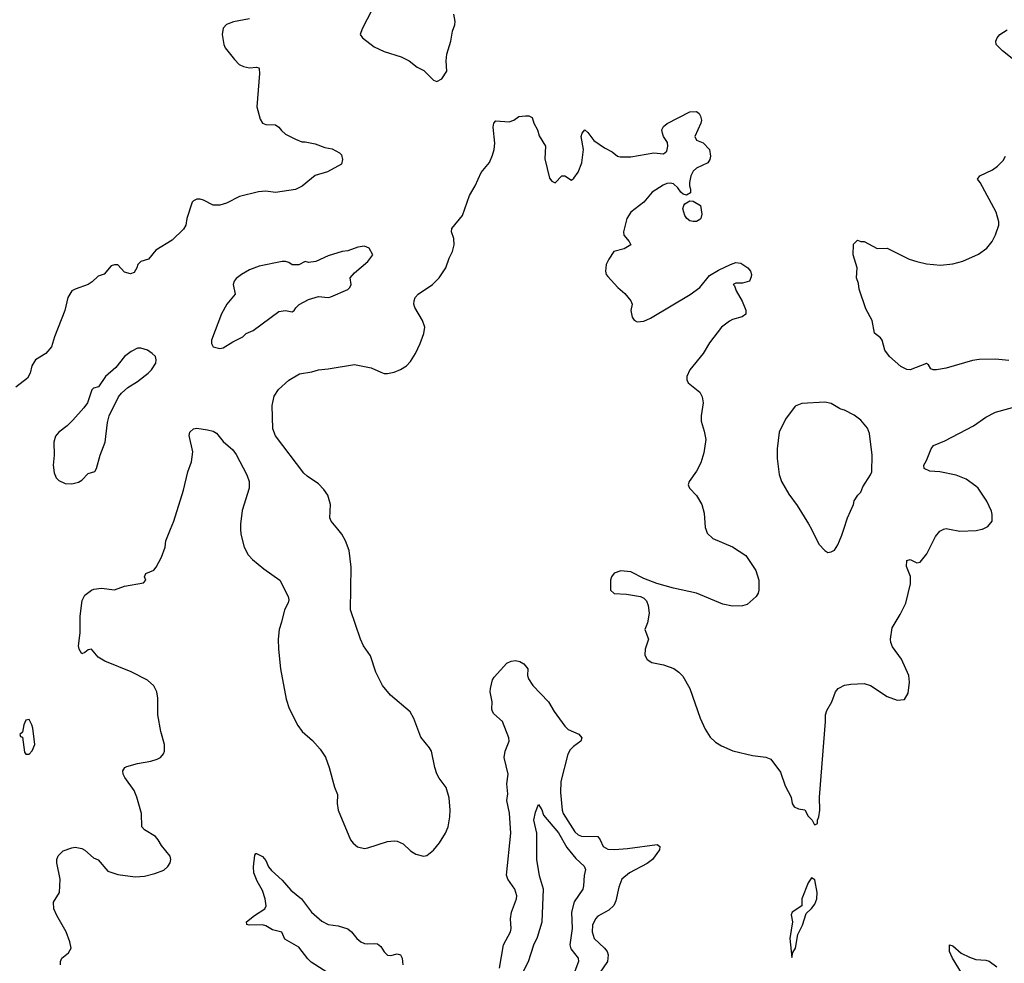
# Model space of a CAD drawing. Header units: inches. Extents: x 1934316 to 2140091, y 524953 to 667329.
# Tile 302 of 384: x 2055013 to 2061003, y 637359 to 643101. Entities that reach past the tile are written whole.
import ezdxf

# ---------------------------------------------------------------- set-up
doc = ezdxf.new("R2010")
doc.units = ezdxf.units.IN
doc.header["$MEASUREMENT"] = 0
for name, color, linetype in [('C0653', 7, 'Continuous'), ('C0654', 7, 'Continuous'), ('C0663', 7, 'Continuous'), ('C0664', 7, 'Continuous')]:
    doc.layers.add(name, color=color, linetype=linetype)

msp = doc.modelspace()

# ---------------------------------------------------------------- linework, layer by layer
at = {"layer": 'C0653', "color": 5}
for points, elevation in [([(2055261.3, 637350), (2055261.6, 637370), (2055269.5, 637390), (2055310, 637421.6), (2055325.4, 637450), (2055318.7, 637490), (2055296.4, 637550), (2055238.3, 637650), (2055220.7, 637690), (2055219.3, 637730), (2055254, 637790), (2055258.4, 637870), (2055238.7, 637970), (2055238.7, 637990), (2055246.7, 638013.3), (2055278, 638042), (2055330, 638061), (2055350, 638066), (2055390, 638057.3), (2055410, 638047.3), (2055461.3, 638001.3), (2055490, 637987.7), (2055550, 637919.3), (2055610, 637899.5), (2055714.9, 637885.1), (2055771.7, 637888.3), (2055834.8, 637905.2), (2055890, 637926), (2055913.2, 637946.8), (2055928.7, 637970), (2055933.2, 637990), (2055929, 638010), (2055875.1, 638075.1), (2055856.2, 638110), (2055839.6, 638130), (2055771.2, 638170), (2055756.8, 638190), (2055753.8, 638270), (2055726.3, 638370), (2055709.6, 638410), (2055651.8, 638490), (2055642, 638510), (2055639.3, 638530), (2055653.2, 638550), (2055664, 638556), (2055730, 638575.3), (2055810, 638588.4), (2055850, 638601.6), (2055869.6, 638610.4), (2055887.7, 638632.3), (2055894, 638650), (2055894.7, 638690), (2055871.8, 638770), (2055854, 638870), (2055852.5, 638972.5), (2055847.3, 639010), (2055827.9, 639047.9), (2055790, 639080.9), (2055690, 639131.3), (2055530, 639198), (2055490, 639220.9), (2055450, 639269.2), (2055430, 639265.2), (2055410, 639249.2), (2055390, 639241.2), (2055374, 639270), (2055369.7, 639290), (2055380.9, 639370), (2055380.4, 639470), (2055393.8, 639566.2), (2055410, 639598.8), (2055448.7, 639630), (2055464.1, 639635.9), (2055510, 639640.5), (2055590, 639630.4), (2055650, 639653.4), (2055766.6, 639673.4), (2055779.3, 639690), (2055772.3, 639710), (2055779.3, 639730), (2055828.4, 639751.6), (2055843.6, 639770), (2055874.5, 639830), (2055897.2, 639890), (2055900.9, 639930), (2055930.8, 640000)], 320), ([(2056357.1, 640000), (2056358.4, 639970), (2056379.3, 639890), (2056403.4, 639843.4), (2056430, 639814.8), (2056498.8, 639758.8), (2056594.8, 639690), (2056647, 639590), (2056650.4, 639570), (2056647, 639553), (2056624.4, 639510), (2056606.2, 639433.8), (2056590.4, 639390), (2056585.7, 639330), (2056587.2, 639270), (2056599.3, 639150), (2056633.7, 638966.3), (2056652.7, 638910), (2056705.1, 638805.1), (2056730.7, 638770), (2056793.5, 638713.5), (2056841.7, 638661.7), (2056872.4, 638612.4), (2056896.3, 638550), (2056927.7, 638430), (2056945.2, 638385.2), (2056943.8, 638330), (2056950.5, 638290), (2057025.5, 638110), (2057040.7, 638090), (2057067.1, 638067.1), (2057110, 638057.6), (2057130, 638060.3), (2057250, 638099.5), (2057290, 638104.2), (2057310, 638101.3), (2057345.3, 638085.2), (2057390, 638044), (2057422.4, 638022.4), (2057470, 638010.6), (2057490, 638014), (2057530, 638047.7), (2057567.5, 638092.5), (2057603, 638150), (2057618.7, 638190), (2057629.7, 638250), (2057632.6, 638290), (2057626.1, 638366.1), (2057607.4, 638427.4), (2057564.7, 638484.7), (2057550.9, 638510.9), (2057537.7, 638550), (2057517.4, 638650), (2057506.3, 638670), (2057454.1, 638734.1), (2057410, 638849), (2057388, 638888), (2057269.4, 638990), (2057220.7, 639050), (2057179.6, 639130), (2057147.3, 639230), (2057105.1, 639290), (2057087, 639330), (2057025.6, 639510), (2057029.6, 639770), (2057016.2, 639870), (2056994, 639930), (2056971.6, 639970), (2056947.6, 640000)], 320), ([(2059186.3, 640000), (2059195.9, 639975.9), (2059230, 639943.8), (2059350, 639892.7), (2059430, 639839.1), (2059490.7, 639749.3), (2059510.4, 639690), (2059510.4, 639630), (2059505.5, 639610), (2059493.4, 639590), (2059438.3, 639541.7), (2059410, 639533.6), (2059348.3, 639531.7), (2059290, 639544.7), (2059130, 639611.2), (2058990, 639640.5), (2058889.6, 639669.7), (2058810, 639699.5), (2058730, 639740.9), (2058670, 639746), (2058630, 639733.2), (2058614, 639710), (2058607.7, 639690), (2058606.8, 639630), (2058628.8, 639608.8), (2058703.8, 639603.8), (2058790.5, 639590.5), (2058810, 639581), (2058825.2, 639565.2), (2058836.7, 639536.7), (2058841.6, 639490), (2058833, 639430), (2058815.5, 639390), (2058838.7, 639330), (2058817.1, 639270), (2058816.3, 639236.3), (2058821.1, 639221.1), (2058830, 639206.8), (2058858, 639190), (2058930, 639175.6), (2058991.8, 639151.8), (2059023.7, 639130), (2059046.2, 639106.2), (2059090.2, 639030.2), (2059152.7, 638850), (2059183.4, 638783.4), (2059213.8, 638733.8), (2059245.1, 638705.1), (2059282.3, 638682.3), (2059351.8, 638651.8), (2059470, 638622.7), (2059552.9, 638612.9), (2059581.7, 638601.7), (2059641.7, 638521.7), (2059670, 638438), (2059706.8, 638370), (2059711.3, 638330), (2059724.7, 638310), (2059750, 638298), (2059790, 638292), (2059810, 638254), (2059834, 638230), (2059845.4, 638205.4), (2059850, 638202), (2059866, 638210), (2059866, 638230), (2059875.3, 638250), (2059881.2, 638290), (2059878, 638370), (2059915.4, 638830), (2059914.7, 638870), (2059922.6, 638897.4), (2059954.5, 638950), (2059975.6, 639010), (2059992.7, 639030), (2060000, 639034)], 320), ([(2059829.1, 640000), (2059874.8, 639910), (2059910, 639871.3), (2059930, 639858), (2059950, 639862), (2059970, 639872), (2059990, 639904.7), (2060000, 639928.4)], 340), ([(2057932.2, 637330), (2057956.4, 637470), (2057998.9, 637550), (2058002.6, 637570), (2057998.9, 637630), (2058004.4, 637670), (2058035.8, 637750), (2058037.7, 637770), (2058024.7, 637810), (2057982.4, 637870), (2057975.3, 637895.3), (2058000.2, 638150), (2057992.9, 638272.9), (2057977.1, 638350), (2057982.2, 638390), (2057976.7, 638450), (2057984.9, 638510), (2057960.2, 638610), (2057966.6, 638650), (2057989.8, 638710), (2057988.8, 638730), (2057950.7, 638830), (2057896.9, 638876.9), (2057889, 638890), (2057884.1, 638904.1), (2057886.9, 638950), (2057875.1, 639010), (2057876.1, 639030), (2057890, 639083.7), (2057899.4, 639100.6), (2057975.8, 639184.2), (2058003.6, 639196.4), (2058030, 639200.2), (2058055.1, 639195.1), (2058080.6, 639180.6), (2058103.6, 639150), (2058101.5, 639110), (2058107.4, 639090), (2058135.3, 639050), (2058230, 638950.3), (2058263.8, 638890), (2058330, 638801.3), (2058350, 638781.2), (2058413.9, 638753.9), (2058432.8, 638730), (2058426, 638710), (2058381.5, 638678.5), (2058362.4, 638657.6), (2058348.2, 638631.8), (2058305.4, 638465.4), (2058302.6, 638397.4), (2058312.1, 638290), (2058318.5, 638270), (2058390, 638157.8), (2058410, 638140.1), (2058430, 638132.5), (2058530, 638130.2), (2058545, 638110), (2058561.5, 638070), (2058590, 638054), (2058631.6, 638051.6), (2058710, 638056.4), (2058890, 638082), (2058906.8, 638070), (2058905.5, 638050), (2058861.5, 637990), (2058830, 637965.5), (2058721.7, 637910), (2058675.8, 637870), (2058658.3, 637821.8), (2058640.3, 637739.7), (2058627.9, 637710), (2058597.6, 637682.4), (2058530, 637645.1), (2058516, 637630), (2058498.3, 637590), (2058494.6, 637550), (2058507, 637510), (2058571.4, 637450), (2058586, 637430), (2058593.2, 637410), (2058588.1, 637370), (2058540.4, 637299.6)], 280), ([(2058066.6, 637290), (2058107.5, 637370), (2058140.5, 637470), (2058162.3, 637517.7), (2058191.2, 637610), (2058198.6, 637810), (2058175.1, 637890), (2058159.6, 637990), (2058158.4, 638150), (2058140.7, 638230), (2058150, 638278), (2058170, 638324.7), (2058190, 638292), (2058200.2, 638260.2), (2058290, 638152.9), (2058342.3, 638062.3), (2058395.4, 637995.4), (2058446.4, 637950), (2058454.9, 637930), (2058446.6, 637893.4), (2058443.5, 637830), (2058438.5, 637810), (2058386.5, 637733.5), (2058369.5, 637670), (2058373.1, 637570), (2058359.5, 637470), (2058366.1, 637446.1), (2058409.5, 637390), (2058413.2, 637370), (2058368.1, 637251.9)], 260), ([(2056910, 637286.2), (2056786.2, 637366.2), (2056765.2, 637385.2), (2056710, 637457.8), (2056625.9, 637505.9), (2056607.5, 637547.5), (2056550, 637563), (2056510, 637585.7), (2056490, 637592), (2056409.7, 637589.7), (2056395.3, 637595.3), (2056393.2, 637610), (2056441.6, 637650), (2056503.7, 637690), (2056511.3, 637708.7), (2056505.7, 637750), (2056490, 637801.6), (2056457.6, 637857.6), (2056438, 637910), (2056434.7, 637945.3), (2056442.6, 638017.4), (2056450, 638027.3), (2056453.2, 638026.8), (2056490, 638009), (2056510, 637984.2), (2056525.6, 637945.6), (2056543.7, 637923.7), (2056610, 637865.2), (2056663.1, 637803.1), (2056726.7, 637750), (2056788.5, 637670), (2056850, 637615.3), (2056890, 637594), (2056950, 637586), (2057008.4, 637568.4), (2057032.3, 637550), (2057064, 637510), (2057089.1, 637490), (2057110, 637480.1), (2057130, 637476.2), (2057170, 637480.1), (2057190, 637476.8), (2057210, 637461.2), (2057230, 637429), (2057250, 637407.2), (2057270, 637406.2), (2057310, 637416), (2057330, 637410.3), (2057338.8, 637390), (2057342.9, 637350)], 280)]:
    msp.add_lwpolyline(points, dxfattribs=dict(at, elevation=elevation))
for points, elevation in [([(2055070, 638842.7), (2055050, 638837.2), (2055037.1, 638810), (2055030, 638766), (2055014, 638750), (2055018, 638738), (2055030, 638734), (2055043, 638643), (2055050, 638631.3), (2055070, 638631.3), (2055089.3, 638650.7), (2055104, 638690), (2055092.7, 638790), (2055087.3, 638810)], 340), ([(2059830, 637878), (2059810, 637848), (2059771.3, 637750), (2059771.6, 637708.4), (2059712, 637670), (2059706.4, 637653.6), (2059714, 637610), (2059697.1, 637510), (2059710, 637394), (2059715.5, 637424.5), (2059731.6, 637450), (2059746.8, 637533.2), (2059775.1, 637590), (2059798, 637662), (2059830, 637691.3), (2059850, 637718), (2059862, 637750), (2059863.7, 637790), (2059850, 637866)], 320)]:
    msp.add_lwpolyline(points, close=True, dxfattribs=dict(at, elevation=elevation))
at = {"layer": 'C0654', "color": 5}
for points, elevation in [([(2057156.9, 643163.1), (2057095.3, 643044.7), (2057084.7, 643010), (2057098, 642990), (2057170, 642936), (2057230, 642906), (2057333.7, 642873.7), (2057382, 642850), (2057430.7, 642810.7), (2057470.6, 642790.6), (2057530, 642732), (2057550, 642724.7), (2057580.4, 642739.6), (2057612.1, 642787.9), (2057606.6, 642850), (2057612.3, 642890), (2057636, 642970), (2057645.2, 643030), (2057659, 643070), (2057662, 643090), (2057654.6, 643134.6)], 340), ([(2056410, 643105.3), (2056313.5, 643086.5), (2056270, 643071.8), (2056250.6, 643049.4), (2056244.9, 643010), (2056254.8, 642950), (2056262.8, 642930), (2056318.8, 642858.8), (2056348.5, 642828.5), (2056375.2, 642815.2), (2056410, 642808.2), (2056452.5, 642812.5), (2056467.3, 642807.3), (2056470, 642802), (2056472.2, 642772.2), (2056456.4, 642570), (2056475.2, 642495.2), (2056490, 642471), (2056510, 642462.8), (2056570, 642460.7), (2056590, 642446.8), (2056605.3, 642425.3), (2056630, 642404.9), (2056690, 642373), (2056730, 642358), (2056750, 642358), (2056810, 642344.4), (2056870, 642322.4), (2056914, 642314), (2056958, 642290), (2056970, 642278), (2056975.8, 642250), (2056970, 642221.2), (2056885.8, 642174.1), (2056810, 642151.8), (2056731.7, 642088.3), (2056690, 642067.8), (2056570, 642049.6), (2056510, 642056.3), (2056466.3, 642053.7), (2056350, 642025.6), (2056270, 641984.2), (2056230, 641971.3), (2056190, 641972), (2056130, 642002.7), (2056110, 642009.3), (2056090, 642009), (2056070, 641999), (2056062.8, 641990), (2056030.6, 641890), (2056024, 641850), (2056010, 641825.2), (2055940.4, 641759.6), (2055841.1, 641698.9), (2055796.8, 641643.2), (2055750, 641628.7), (2055731.3, 641610), (2055726, 641590), (2055710, 641562), (2055686, 641554), (2055650, 641563.7), (2055610, 641609), (2055590, 641609.3), (2055570, 641602.7), (2055527.7, 641552.3), (2055490, 641539.3), (2055454.4, 641505.6), (2055430.3, 641489.7), (2055350, 641461.6), (2055330.7, 641450), (2055306.4, 641410), (2055288.4, 641330), (2055224.9, 641170), (2055206.8, 641110), (2055171, 641070), (2055109.1, 641030.9), (2055086.4, 640993.6), (2055077.1, 640950), (2055059.9, 640920.1), (2054990, 640864)], 320), ([(2056947.6, 640000), (2056907.6, 640050), (2056898.7, 640070), (2056903.6, 640150), (2056887.7, 640207.7), (2056862.7, 640242.7), (2056830, 640276), (2056762, 640322), (2056742, 640342), (2056568.5, 640568.5), (2056551.8, 640610), (2056547.9, 640752.1), (2056561.6, 640810), (2056587.3, 640850), (2056650, 640907.3), (2056714.2, 640945.8), (2056790, 640958), (2056830, 640970.6), (2056890, 640975.5), (2057050, 641001.6), (2057150, 640981.6), (2057210, 640954.9), (2057230, 640948.2), (2057250, 640947.7), (2057290, 640955.5), (2057330, 640972.7), (2057365.3, 640994.7), (2057390, 641020.7), (2057420.7, 641070), (2057450, 641131), (2057471.6, 641190), (2057477.6, 641230), (2057463.6, 641270), (2057417.6, 641350), (2057409.7, 641370), (2057411.6, 641390), (2057419.6, 641410), (2057436.9, 641430), (2057523.6, 641490), (2057564.5, 641530), (2057605.6, 641590), (2057624.7, 641650), (2057645.1, 641690), (2057655.4, 641730), (2057653.6, 641770), (2057639.5, 641810), (2057642.4, 641830), (2057706, 641910), (2057748.3, 642031.7), (2057783.6, 642090), (2057819.5, 642170), (2057870, 642230.8), (2057890, 642276), (2057899.2, 642310), (2057903.1, 642350), (2057894.2, 642445.8), (2057897.2, 642470), (2057910, 642486), (2057990, 642478.8), (2058018, 642490), (2058050, 642511), (2058090, 642516), (2058110, 642516), (2058130, 642504.7), (2058140.4, 642470), (2058162, 642430), (2058173.7, 642393.7), (2058211, 642330), (2058206.8, 642253.2), (2058235.3, 642135.3), (2058250, 642118), (2058270, 642106.8), (2058310, 642151.3), (2058330, 642151.3), (2058370, 642124.7), (2058384.7, 642135.3), (2058410, 642172), (2058432.7, 642230), (2058442.7, 642310), (2058429.5, 642390.5), (2058434, 642410), (2058450, 642430.7), (2058470, 642414.8), (2058505.8, 642365.9), (2058570, 642321.6), (2058616.7, 642296.7), (2058650, 642270.6), (2058665.1, 642265.1), (2058730, 642265.5), (2058870, 642290.5), (2058930, 642284.9), (2058950, 642300.4), (2058956.4, 642330), (2058953.1, 642353.1), (2058929.2, 642390), (2058922.7, 642410), (2058919, 642430), (2058928.7, 642450), (2058951.9, 642468.1), (2059090, 642540.5), (2059130, 642542.8), (2059146, 642530), (2059154, 642514), (2059160.7, 642490), (2059157.3, 642470), (2059120.7, 642390), (2059130, 642366.8), (2059170.4, 642350.4), (2059210, 642311), (2059214.8, 642270), (2059210.8, 642250), (2059198.8, 642230), (2059130, 642198), (2059110, 642179), (2059096.3, 642150), (2059086.8, 642110), (2059086.8, 642090), (2059094, 642070), (2059092.7, 642047.3), (2059070, 642033.2), (2059050, 642039.3), (2059034, 642050), (2059017, 642077), (2058990, 642101.2), (2058970, 642106), (2058950, 642102.7), (2058927.1, 642092.9), (2058860.7, 642050), (2058810.8, 641990), (2058730.5, 641930), (2058706.7, 641890), (2058686.7, 641810), (2058688.7, 641790), (2058720.4, 641750), (2058730.4, 641730), (2058690, 641706.9), (2058627.7, 641690), (2058596.8, 641643.2), (2058581, 641610), (2058576, 641570), (2058581, 641550), (2058590, 641538), (2058650.8, 641470), (2058694.6, 641434.6), (2058731, 641390), (2058738, 641370), (2058731, 641330), (2058738, 641290), (2058750, 641272), (2058770, 641262), (2058810, 641266.8), (2058850, 641284.9), (2059091, 641429), (2059150, 641470.6), (2059210, 641544), (2059264.1, 641575.9), (2059338, 641610), (2059370, 641622), (2059399.6, 641619.6), (2059442, 641590), (2059458, 641570), (2059464.7, 641550), (2059463.6, 641536.4), (2059452, 641510), (2059410, 641498), (2059370, 641498), (2059354, 641490), (2059362, 641482), (2059371.3, 641450), (2059408, 641388), (2059430, 641332), (2059430.6, 641309.4), (2059407.9, 641292.1), (2059350, 641276), (2059330, 641266), (2059282.8, 641230), (2059210, 641134), (2059170.6, 641070), (2059090.6, 640970), (2059070.6, 640930), (2059070.7, 640910), (2059078.8, 640890), (2059150, 640833.4), (2059164.8, 640804.8), (2059170.2, 640770), (2059158, 640690), (2059158.4, 640658.4), (2059177.1, 640597.1), (2059186.6, 640546.6), (2059175.4, 640464.6), (2059156, 640404), (2059130, 640352.7), (2059084.9, 640290), (2059080.5, 640270), (2059088, 640250), (2059130, 640204.9), (2059163.1, 640150), (2059176.7, 640096.7), (2059182.3, 640010), (2059186.3, 640000)], 320), ([(2060000, 640734.7), (2059950, 640764), (2059910, 640773.2), (2059770, 640764), (2059730, 640748.7), (2059671, 640670), (2059634, 640590), (2059620.7, 640490), (2059620.7, 640430), (2059633.7, 640333.7), (2059646.8, 640290), (2059692.8, 640212.8), (2059743.4, 640143.4), (2059812.5, 640032.5), (2059829.1, 640000)], 340), ([(2055930.8, 640000), (2055951.5, 640048.5), (2056010, 640238), (2056035.1, 640350), (2056058, 640410), (2056066.3, 640470), (2056042.9, 640570), (2056047, 640590), (2056069.2, 640610), (2056090, 640614.4), (2056154.8, 640605.2), (2056190, 640596.4), (2056210, 640585.5), (2056250, 640534), (2056310, 640482.8), (2056330, 640454.8), (2056395.5, 640330), (2056408, 640290), (2056408.2, 640250), (2056366.1, 640113.9), (2056355.8, 640030), (2056357.1, 640000)], 320)]:
    msp.add_lwpolyline(points, dxfattribs=dict(at, elevation=elevation))
for points, elevation in [([(2059110, 641872), (2059090, 641876.2), (2059072.3, 641890), (2059059.6, 641910), (2059047.8, 641950), (2059052.3, 641970), (2059060.1, 641979.9), (2059090, 641998.8), (2059110, 641996.3), (2059154.8, 641970), (2059163.5, 641916.5), (2059156, 641890), (2059150, 641885.2), (2059130, 641872.7)], 320), ([(2057110, 641722), (2057070, 641717.2), (2057010, 641694), (2056974, 641690), (2056890, 641664), (2056814, 641630), (2056770, 641624), (2056750, 641628.7), (2056710, 641609.3), (2056670, 641609.4), (2056650, 641622.7), (2056630, 641629.2), (2056610, 641629.2), (2056470, 641601.2), (2056410, 641578), (2056362.8, 641550), (2056330, 641526), (2056318, 641510), (2056310.6, 641490), (2056323.8, 641430), (2056272.4, 641370), (2056241.3, 641310), (2056178.8, 641150), (2056178.8, 641130), (2056190.7, 641110.7), (2056230, 641098.8), (2056250, 641102.8), (2056310, 641140.7), (2056370, 641170.8), (2056389.6, 641190.4), (2056434, 641210), (2056590, 641324.9), (2056630, 641331.3), (2056670, 641322.8), (2056682, 641330), (2056692.5, 641347.5), (2056712.7, 641367.3), (2056770, 641397.3), (2056830, 641415.5), (2056890, 641410.8), (2056905.6, 641414.4), (2057010, 641458), (2057022, 641470), (2057028.7, 641490), (2057024, 641530), (2057050, 641561), (2057131.2, 641628.8), (2057162, 641670), (2057138, 641710)], 340), ([(2055750, 641102.7), (2055730, 641101.2), (2055690, 641081.2), (2055651, 641050), (2055596.7, 640983.3), (2055535.5, 640930), (2055493.2, 640866.8), (2055461, 640859), (2055451, 640849), (2055424.9, 640770), (2055402.3, 640737.7), (2055336.4, 640663.6), (2055301.6, 640630), (2055250, 640591.3), (2055230, 640566), (2055220.3, 640530), (2055222, 640450), (2055217.1, 640390), (2055223.4, 640343.4), (2055233.7, 640313.7), (2055250, 640296), (2055290, 640278.8), (2055330, 640276.3), (2055370, 640285.5), (2055390, 640298.8), (2055430, 640338.8), (2055470, 640351), (2055479.5, 640370), (2055502.4, 640450), (2055532.3, 640530), (2055546.6, 640650), (2055558, 640690), (2055614.2, 640805.8), (2055631.8, 640828.2), (2055670, 640862.8), (2055730, 640898.8), (2055794, 640950), (2055814, 640970), (2055842, 641010), (2055844, 641030), (2055839, 641050), (2055819, 641070), (2055790, 641089.3)], 340)]:
    msp.add_lwpolyline(points, close=True, dxfattribs=dict(at, elevation=elevation))
at = {"layer": 'C0663', "color": 5}
for points, elevation in [([(2060000, 639928.4), (2060015.3, 639964.7), (2060026.8, 640000)], 340), ([(2060000, 639034), (2060030, 639050.4), (2060070, 639058), (2060150, 639060.4), (2060188.7, 639048.7), (2060290, 638982), (2060350, 638958.8), (2060396, 638964), (2060418.6, 639001.4), (2060425.2, 639070), (2060422.7, 639110), (2060377.7, 639210), (2060323.5, 639283.5), (2060313.2, 639310), (2060311.4, 639330), (2060320.7, 639399.3), (2060370, 639481.7), (2060402.7, 639550), (2060431.5, 639668.5), (2060431.6, 639711.6), (2060407.6, 639772.4), (2060409.6, 639810.4), (2060430, 639816.3), (2060470, 639796.4), (2060490, 639798.7), (2060531.8, 639850), (2060584.6, 639955.4), (2060611.3, 639988.7), (2060630, 639999.3), (2060633, 640000)], 320), ([(2060669.5, 640000), (2060732.1, 639987.9), (2060831.6, 639991.6), (2060865.9, 640000)], 320), ([(2060748.4, 637290), (2060688.1, 637390), (2060669.8, 637430), (2060669.7, 637470.3), (2060690, 637464.9), (2060741.2, 637421.2), (2060790, 637396.5), (2060830, 637381.5), (2060890, 637376.9), (2060911, 637371), (2060956.8, 637336.8)], 280)]:
    msp.add_lwpolyline(points, dxfattribs=dict(at, elevation=elevation))
at = {"layer": 'C0664', "color": 5}
for points, elevation in [([(2061070, 642848.9), (2060992.4, 642910), (2060954, 642950), (2060951.1, 642970), (2060959.7, 642990), (2060975.8, 643010), (2061021, 643039)], 320), ([(2061030, 641027), (2060950, 641035.1), (2060850, 641032.3), (2060810, 641026.6), (2060650, 640979.6), (2060590, 640969.6), (2060569.6, 640969.6), (2060556.6, 640976.6), (2060540.9, 641000.9), (2060530, 641009.3), (2060430, 640969.7), (2060410, 640972), (2060373.2, 640990), (2060303.7, 641050), (2060275.1, 641090), (2060259.3, 641150), (2060250, 641164), (2060212.7, 641192.7), (2060199.3, 641270), (2060161.2, 641341.2), (2060120.1, 641460.1), (2060115.9, 641495.9), (2060103.7, 641530), (2060106.6, 641590), (2060082.7, 641670), (2060085.2, 641734.8), (2060110, 641758), (2060130.7, 641750.7), (2060150, 641750.6), (2060230, 641707.3), (2060290, 641710.6), (2060423.7, 641643.7), (2060470, 641628.2), (2060530, 641615.5), (2060613.8, 641606.2), (2060690, 641615.5), (2060749.6, 641630.4), (2060846.2, 641673.8), (2060897.2, 641710), (2060929.2, 641750), (2060949.5, 641790.5), (2060969.4, 641850), (2060969.3, 641870), (2060952.3, 641930), (2060855.1, 642110), (2060839.3, 642130), (2060853.2, 642150), (2060930, 642187.3), (2060962, 642210), (2060995.4, 642244.6), (2061010, 642270.6)], 320), ([(2060865.9, 640000), (2060870, 640001), (2060903.1, 640016.9), (2060928.7, 640050), (2060929, 640090), (2060924, 640110), (2060897.2, 640170), (2060843.7, 640250), (2060830, 640262), (2060770, 640304.2), (2060710, 640329.7), (2060610, 640349.7), (2060550, 640354), (2060515.1, 640370), (2060514, 640390), (2060530, 640418.8), (2060556.9, 640490), (2060572, 640510), (2060641.4, 640538.6), (2060816, 640630), (2060890, 640681.6), (2060950, 640712.7), (2061090, 640750.7)], 320), ([(2060026.8, 640000), (2060049.4, 640070), (2060085.2, 640150), (2060090, 640172), (2060112.3, 640207.7), (2060130, 640226), (2060141.2, 640258.8), (2060189, 640330), (2060196, 640350), (2060199.6, 640450), (2060182.4, 640582.4), (2060170, 640614), (2060130, 640664), (2060090, 640694), (2060030, 640724), (2060008, 640730), (2060000, 640734.7)], 340), ([(2060633, 640000), (2060650, 640003.8), (2060669.5, 640000)], 320)]:
    msp.add_lwpolyline(points, dxfattribs=dict(at, elevation=elevation))

doc.saveas('drawing.dxf')
